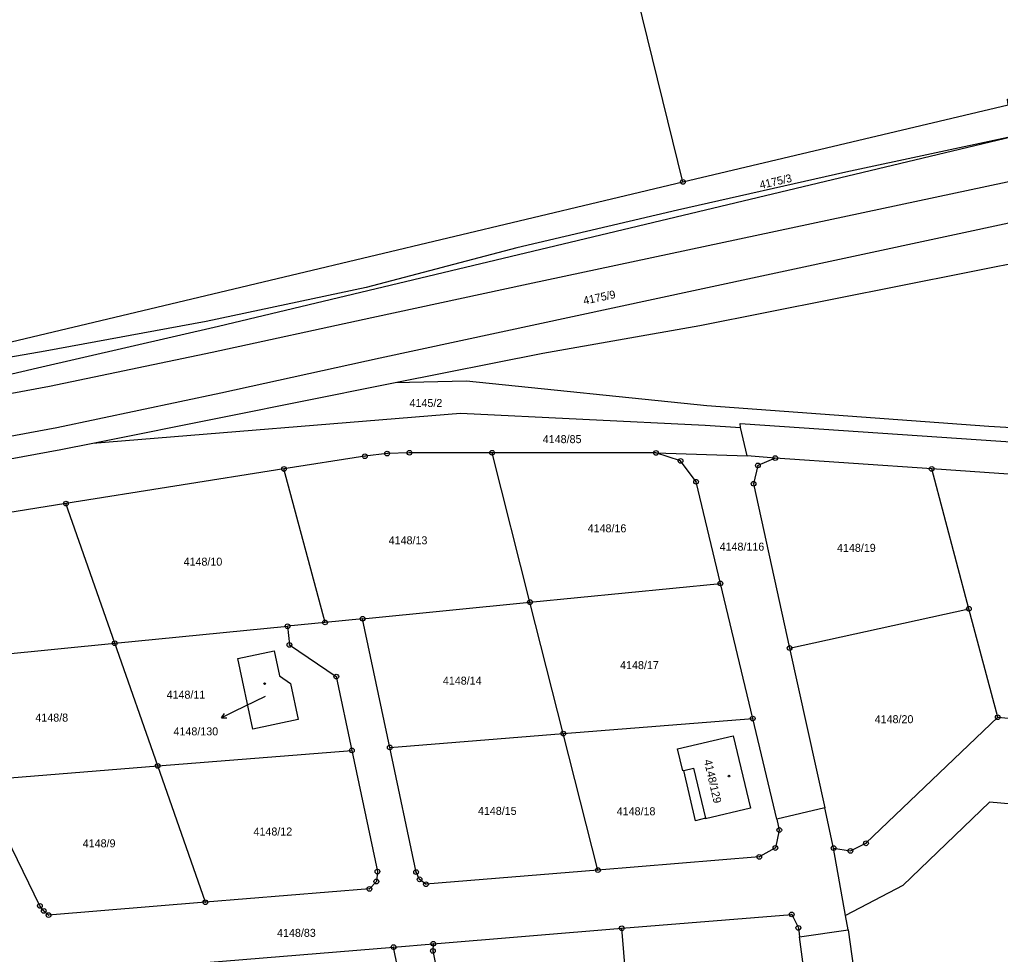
# Model space of a CAD drawing. Extents: x -733394 to -722299, y -1082822 to -1075049.
# Drawn here: x -728787.1 to -728578.8, y -1081126.2 to -1080927.6 of the extents above; entities that cross this region are included whole.
import ezdxf

# ---------------------------------------------------------------- set-up
doc = ezdxf.new("R2010")
doc.units = 0
for name, color, linetype in [('Hranice parcel', 7, 'Continuous'), ('Parcelní čísla', 7, 'Continuous'), ('Pop  PČ popisy', 7, 'Continuous'), ('Vnitřní kresba', 7, 'Continuous'), ('Značky bodu BP', 7, 'Continuous'), ('Značky budov', 7, 'Continuous')]:
    doc.layers.add(name, color=color, linetype=linetype)

msp = doc.modelspace()

# ---------------------------------------------------------------- linework, layer by layer
at = {"layer": 'Hranice parcel'}
for p, q in [((-728646.19, -1080962.1), (-728665.69, -1080882.8)), ((-728632.59, -1081020.3), (-728633.99, -1081014.3)), ((-728678.68, -1081051.39), (-728686.71, -1081019.65)), ((-728651.93, -1081019.69), (-728686.71, -1081019.65)), ((-728651.93, -1081019.69), (-728632.59, -1081020.3)), ((-728626.61, -1081020.77), (-728632.59, -1081020.3)), ((-728593.38, -1081023.07), (-728626.61, -1081020.77)), ((-728730.92, -1081023.1), (-728777.21, -1081030.45)), ((-728722.19, -1081055.7), (-728730.92, -1081023.1)), ((-728585.48, -1081052.79), (-728593.38, -1081023.07)), ((-728559.14, -1081025.45), (-728593.38, -1081023.07)), ((-728777.21, -1081030.45), (-728832.42, -1081039.21)), ((-728766.84, -1081060.12), (-728777.21, -1081030.45)), ((-728678.68, -1081051.39), (-728638.25, -1081047.39)), ((-728631.38, -1081076.12), (-728638.25, -1081047.39)), ((-728714.22, -1081054.91), (-728678.68, -1081051.39)), ((-728671.6, -1081079.32), (-728678.68, -1081051.39)), ((-728623.54, -1081061.13), (-728585.48, -1081052.79)), ((-728579.35, -1081075.85), (-728585.48, -1081052.79)), ((-728722.19, -1081055.7), (-728730.16, -1081056.49)), ((-728714.22, -1081054.91), (-728722.19, -1081055.7)), ((-728708.45, -1081082.26), (-728714.22, -1081054.91)), ((-728766.84, -1081060.12), (-728730.16, -1081056.49)), ((-728800.52, -1081063.45), (-728766.84, -1081060.12)), ((-728757.73, -1081086.18), (-728766.84, -1081060.12)), ((-728623.54, -1081061.13), (-728616.09, -1081095.11)), ((-728671.6, -1081079.32), (-728631.38, -1081076.12)), ((-728626.28, -1081097.5), (-728631.38, -1081076.12)), ((-728579.35, -1081075.85), (-728563.95, -1081077.28)), ((-728708.45, -1081082.26), (-728671.6, -1081079.32)), ((-728664.26, -1081108.31), (-728671.6, -1081079.32)), ((-728757.73, -1081086.18), (-728716.49, -1081082.9)), ((-728795.77, -1081089.21), (-728757.73, -1081086.18)), ((-728747.6, -1081115.15), (-728757.73, -1081086.18)), ((-728616.09, -1081095.11), (-728626.28, -1081097.5)), ((-728614.22, -1081103.63), (-728616.09, -1081095.11)), ((-728611.66, -1081117.95), (-728614.22, -1081103.63)), ((-728611.11, -1081121.03), (-728611.66, -1081117.95)), ((-728699.21, -1081123.95), (-728659.18, -1081120.67)), ((-728656.88, -1081148.41), (-728659.18, -1081120.67)), ((-728621.44, -1081122.45), (-728611.11, -1081121.03)), ((-728618.61, -1081143.18), (-728621.44, -1081122.45)), ((-728747.47, -1081127.91), (-728707.65, -1081124.65)), ((-728707.65, -1081124.65), (-728699.21, -1081123.95))]:
    msp.add_line(p, q, dxfattribs=at)
for points in [[(-728646.19, -1080962.1), (-728577.11, -1080945.72), (-728577.27, -1080944.53), (-728555.32, -1080939.75), (-728533.47, -1080943.81), (-728533.05, -1080943.78)], [(-728882.49, -1081031.64), (-728876.75, -1081026.06), (-728854.39, -1081018.26), (-728783.27, -1081001.59), (-728744.79, -1080992.76), (-728576.19, -1080952.45)], [(-728576.19, -1080952.45), (-728611.61, -1080960.05), (-728647.32, -1080968.11), (-728681.48, -1080976.14), (-728713.48, -1080984.53), (-728747.46, -1080991.76), (-728781.63, -1080998.04), (-728817.09, -1081004.22), (-728828.71, -1081005.42)], [(-728828.71, -1081005.42), (-728805.27, -1081000), (-728746, -1080985.9), (-728646.19, -1080962.1)], [(-728707.3, -1081004.71), (-728675.96, -1080998.47), (-728642.64, -1080992.62), (-728571.44, -1080978.48), (-728538.37, -1080972.36), (-728506.4, -1080967.33), (-728494.75, -1080966.12), (-728492.97, -1080966.73)], [(-728707.3, -1081004.71), (-728692.15, -1081004.34), (-728641.11, -1081009.64), (-728581.22, -1081013.99), (-728514.84, -1081017.92), (-728494.52, -1081006.61), (-728488.17, -1081002.09)], [(-728771.52, -1081017.62), (-728743.28, -1081011.96), (-728709.41, -1081005.14), (-728707.3, -1081004.71)], [(-728771.52, -1081017.62), (-728693.45, -1081011.23), (-728641.51, -1081013.81), (-728633.99, -1081014.3)], [(-728633.99, -1081014.3), (-728634.08, -1081013.44), (-728510.81, -1081021.78), (-728501, -1081030.19), (-728501.35, -1081033.98), (-728502.16, -1081044.8)], [(-728882.49, -1081031.64), (-728858.24, -1081030.11), (-728837.78, -1081025.47), (-728837.23, -1081029.19), (-728829.19, -1081027.95), (-728829.81, -1081024.45), (-728814.11, -1081025.53), (-728778.33, -1081018.98), (-728771.52, -1081017.62)], [(-728686.71, -1081019.65), (-728704.27, -1081019.64), (-728709.02, -1081019.82), (-728713.74, -1081020.38), (-728730.92, -1081023.1)], [(-728638.25, -1081047.39), (-728643.41, -1081025.8), (-728646.69, -1081021.38), (-728651.93, -1081019.69)], [(-728626.61, -1081020.77), (-728630.29, -1081022.33), (-728631.19, -1081026.23), (-728623.54, -1081061.13)], [(-728730.16, -1081056.49), (-728729.77, -1081060.47), (-728719.8, -1081067.2), (-728716.49, -1081082.9)], [(-728729.5, -1081068.64), (-728727.9, -1081076.33), (-728737.55, -1081078.35), (-728740.7, -1081063.34), (-728732.98, -1081061.76), (-728731.86, -1081067.07), (-728729.5, -1081068.64)], [(-728614.22, -1081103.63), (-728610.62, -1081104.23), (-728607.33, -1081102.62), (-728579.35, -1081075.85)], [(-728646.03, -1081087.18), (-728646.2, -1081087.22), (-728647.33, -1081082.52), (-728635.51, -1081079.76), (-728631.87, -1081095.16), (-728641.39, -1081097.41), (-728641.41, -1081097.31), (-728643.5, -1081097.81), (-728646.03, -1081087.18)], [(-728716.49, -1081082.9), (-728711.06, -1081108.61), (-728711.3, -1081110.73), (-728712.76, -1081112.29), (-728747.6, -1081115.15)], [(-728664.26, -1081108.31), (-728700.76, -1081111.3), (-728702.12, -1081110.27), (-728702.86, -1081108.72), (-728708.45, -1081082.26)], [(-728747.6, -1081115.15), (-728780.9, -1081117.88), (-728781.92, -1081116.99), (-728782.73, -1081115.9), (-728795.77, -1081089.21)], [(-728561.05, -1081095.68), (-728581.13, -1081093.86), (-728599.52, -1081111.58), (-728611.66, -1081117.95)], [(-728626.28, -1081097.5), (-728625.73, -1081099.79), (-728626.57, -1081103.61), (-728629.99, -1081105.5), (-728664.26, -1081108.31)], [(-728659.18, -1081120.67), (-728623.1, -1081117.72), (-728621.69, -1081120.58), (-728621.44, -1081122.45)], [(-728611.11, -1081121.03), (-728609.28, -1081134.26), (-728607.46, -1081147.33), (-728605.56, -1081161.23), (-728600.6, -1081173.67), (-728599.44, -1081186.58), (-728601.86, -1081198.18), (-728602.01, -1081199.15), (-728602.38, -1081210.88), (-728604.07, -1081225.15), (-728605.45, -1081233.33)], [(-728702.28, -1081157.4), (-728704.26, -1081141.39), (-728707.65, -1081124.65)], [(-728699.21, -1081123.95), (-728699.29, -1081125.48), (-728696.37, -1081139.96), (-728694.45, -1081154.6)]]:
    msp.add_lwpolyline(points, dxfattribs=at)
at = {"layer": 'Pop  PČ popisy'}
for p, q in [((-728734.91, -1081071.4), (-728741.49, -1081074.64)), ((-728741.49, -1081074.64), (-728744.19, -1081075.96)), ((-728744.19, -1081075.96), (-728743.51, -1081075.07)), ((-728744.19, -1081075.96), (-728743.07, -1081075.97))]:
    msp.add_line(p, q, dxfattribs=at)
at = {"layer": 'Vnitřní kresba'}
for p, q in [((-728679.05, -1080983.74), (-728503.45, -1080946.33)), ((-728572.83, -1080969.97), (-728643.99, -1080985.27)), ((-728712.29, -1080990.89), (-728679.05, -1080983.74)), ((-728643.99, -1080985.27), (-728677.24, -1080992.42)), ((-728746.14, -1080998.27), (-728712.29, -1080990.89)), ((-728677.24, -1080992.42), (-728710.51, -1080999.59)), ((-728780.7, -1081005.49), (-728746.14, -1080998.27)), ((-728710.51, -1080999.59), (-728744.34, -1081006.99)), ((-728815.73, -1081012.03), (-728780.7, -1081005.49)), ((-728744.34, -1081006.99), (-728779.17, -1081014.35)), ((-728779.17, -1081014.35), (-728814.85, -1081020.92)), ((-728646.03, -1081087.18), (-728643.94, -1081086.67)), ((-728643.94, -1081086.67), (-728641.41, -1081097.31))]:
    msp.add_line(p, q, dxfattribs=at)
at = {"layer": 'Značky bodu BP'}
for centre, radius in [((-728646.19, -1080962.1), 0.5), ((-728646.19, -1080962.1), 0.0303), ((-728713.74, -1081020.38), 0.5), ((-728713.74, -1081020.38), 0.0303), ((-728709.02, -1081019.82), 0.5), ((-728709.02, -1081019.82), 0.0303), ((-728704.27, -1081019.64), 0.5), ((-728704.27, -1081019.64), 0.0303), ((-728686.71, -1081019.65), 0.5), ((-728686.71, -1081019.65), 0.0303), ((-728651.93, -1081019.69), 0.5), ((-728651.93, -1081019.69), 0.0303), ((-728626.61, -1081020.77), 0.5), ((-728626.61, -1081020.77), 0.0303), ((-728730.92, -1081023.1), 0.5), ((-728646.69, -1081021.38), 0.5), ((-728646.69, -1081021.38), 0.0303), ((-728630.29, -1081022.33), 0.5), ((-728630.29, -1081022.33), 0.0303), ((-728593.38, -1081023.07), 0.5), ((-728730.92, -1081023.1), 0.0303), ((-728593.38, -1081023.07), 0.0303), ((-728643.41, -1081025.8), 0.5), ((-728643.41, -1081025.8), 0.0303), ((-728631.19, -1081026.23), 0.5), ((-728631.19, -1081026.23), 0.0303), ((-728777.21, -1081030.45), 0.5), ((-728777.21, -1081030.45), 0.0303), ((-728638.25, -1081047.39), 0.5), ((-728638.25, -1081047.39), 0.0303), ((-728678.68, -1081051.39), 0.5), ((-728678.68, -1081051.39), 0.0303), ((-728585.48, -1081052.79), 0.5), ((-728585.48, -1081052.79), 0.0303), ((-728730.16, -1081056.49), 0.5), ((-728722.19, -1081055.7), 0.5), ((-728722.19, -1081055.7), 0.0303), ((-728714.22, -1081054.91), 0.5), ((-728714.22, -1081054.91), 0.0303), ((-728730.16, -1081056.49), 0.0303), ((-728766.84, -1081060.12), 0.5), ((-728766.84, -1081060.12), 0.0303), ((-728729.77, -1081060.47), 0.5), ((-728729.77, -1081060.47), 0.0303), ((-728623.54, -1081061.13), 0.5), ((-728623.54, -1081061.13), 0.0303), ((-728719.8, -1081067.2), 0.5), ((-728719.8, -1081067.2), 0.0303), ((-728631.38, -1081076.12), 0.5), ((-728631.38, -1081076.12), 0.0303), ((-728579.35, -1081075.85), 0.5), ((-728579.35, -1081075.85), 0.0303), ((-728671.6, -1081079.32), 0.5), ((-728671.6, -1081079.32), 0.0303), ((-728716.49, -1081082.9), 0.5), ((-728716.49, -1081082.9), 0.0303), ((-728708.45, -1081082.26), 0.5), ((-728708.45, -1081082.26), 0.0303), ((-728757.73, -1081086.18), 0.5), ((-728757.73, -1081086.18), 0.0303), ((-728625.73, -1081099.79), 0.5), ((-728625.73, -1081099.79), 0.0303), ((-728626.57, -1081103.61), 0.5), ((-728626.57, -1081103.61), 0.0303), ((-728614.22, -1081103.63), 0.5), ((-728614.22, -1081103.63), 0.0303), ((-728610.62, -1081104.23), 0.5), ((-728607.33, -1081102.62), 0.5), ((-728607.33, -1081102.62), 0.0303), ((-728629.99, -1081105.5), 0.5), ((-728629.99, -1081105.5), 0.0303), ((-728610.62, -1081104.23), 0.0303), ((-728711.06, -1081108.61), 0.5), ((-728702.86, -1081108.72), 0.5), ((-728664.26, -1081108.31), 0.5), ((-728711.3, -1081110.73), 0.5), ((-728711.06, -1081108.61), 0.0303), ((-728702.86, -1081108.72), 0.0303), ((-728702.12, -1081110.27), 0.5), ((-728702.12, -1081110.27), 0.0303), ((-728664.26, -1081108.31), 0.0303), ((-728712.76, -1081112.29), 0.5), ((-728712.76, -1081112.29), 0.0303), ((-728711.3, -1081110.73), 0.0303), ((-728700.76, -1081111.3), 0.5), ((-728700.76, -1081111.3), 0.0303), ((-728782.73, -1081115.9), 0.5), ((-728782.73, -1081115.9), 0.0303), ((-728781.92, -1081116.99), 0.5), ((-728747.6, -1081115.15), 0.5), ((-728747.6, -1081115.15), 0.0303), ((-728781.92, -1081116.99), 0.0303), ((-728780.9, -1081117.88), 0.5), ((-728780.9, -1081117.88), 0.0303), ((-728623.1, -1081117.72), 0.5), ((-728623.1, -1081117.72), 0.0303), ((-728659.18, -1081120.67), 0.5), ((-728659.18, -1081120.67), 0.0303), ((-728621.69, -1081120.58), 0.5), ((-728621.69, -1081120.58), 0.0303), ((-728707.65, -1081124.65), 0.5), ((-728707.65, -1081124.65), 0.0303), ((-728699.21, -1081123.95), 0.5), ((-728699.21, -1081123.95), 0.0303), ((-728699.29, -1081125.48), 0.5), ((-728699.29, -1081125.48), 0.0303)]:
    msp.add_circle(centre, radius, dxfattribs=at)
at = {"layer": 'Značky budov'}
for centre in [(-728735.02, -1081068.69), (-728636.43, -1081088.35)]:
    msp.add_circle(centre, 0.175, dxfattribs=at)

# ---------------------------------------------------------------- texts
at = {"layer": 'Parcelní čísla'}
for s, rotation, p in [('4175/3', 13, (-728629.72, -1080963.63)), ('4175/9', 12, (-728667.19, -1080988.2)), ('4148/129', 283, (-728641.76, -1081085.01))]:
    msp.add_text(s, height=1.7, rotation=rotation, dxfattribs=at).set_placement(p)
for s, p in [('4145/2', (-728704.25, -1081009.93)), ('4148/85', (-728675.96, -1081017.61)), ('4148/16', (-728666.43, -1081036.55)), ('4148/13', (-728708.68, -1081039.1)), ('4148/116', (-728638.41, -1081040.45)), ('4148/19', (-728613.48, -1081040.7)), ('4148/10', (-728752.23, -1081043.64)), ('4148/17', (-728659.54, -1081065.61)), ('4148/14', (-728697.17, -1081068.91)), ('4148/11', (-728755.84, -1081071.89)), ('4148/8', (-728783.7, -1081076.76)), ('4148/20', (-728605.48, -1081077.1)), ('4148/130', (-728754.37, -1081079.69)), ('4148/15', (-728689.73, -1081096.58)), ('4148/18', (-728660.26, -1081096.66)), ('4148/12', (-728737.38, -1081100.96)), ('4148/9', (-728773.64, -1081103.47)), ('4148/83', (-728732.38, -1081122.49))]:
    msp.add_text(s, height=1.7, dxfattribs=at).set_placement(p)

doc.saveas('drawing.dxf')
